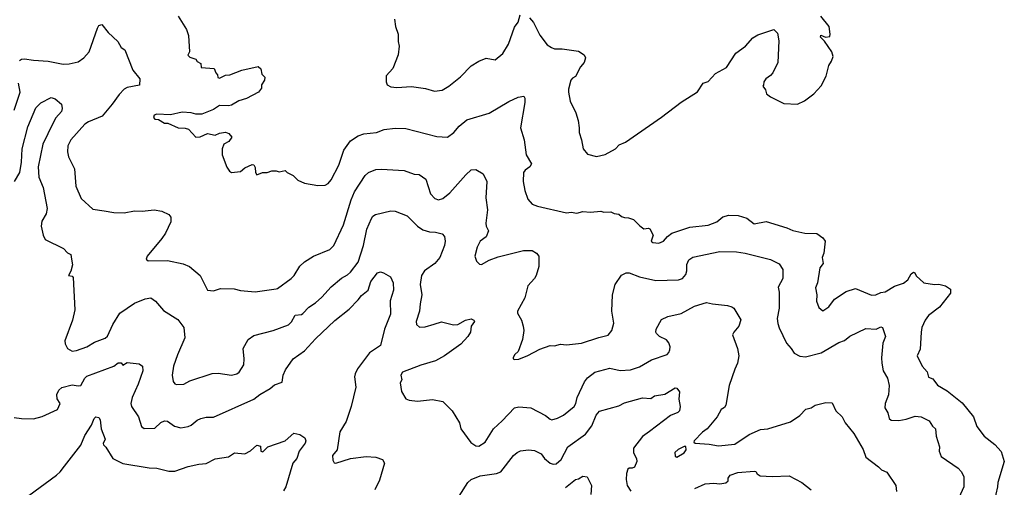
# Model space of a CAD drawing. Extents: x 1678759 to 1859541, y 384609 to 522867.
# Tile 422 of 466: x 1824413 to 1831024, y 463703 to 466842. Entities that reach past the tile are written whole.
import ezdxf

# ---------------------------------------------------------------- set-up
doc = ezdxf.new("R2010")
doc.units = 0

msp = doc.modelspace()

# ---------------------------------------------------------------- linework, layer by layer
at = {"layer": '0CON20XD'}
for points in [[(1825476.4, 466866.4), (1825533.3, 466775), (1825546.7, 466735), (1825552.5, 466625), (1825543, 466603), (1825555, 466590), (1825595, 466577.5), (1825605, 466560), (1825628.3, 466548.3), (1825631.7, 466521.7), (1825720, 466515), (1825730, 466485), (1825741.7, 466471.7), (1825743, 466453), (1825755, 466450), (1825795, 466470), (1825825, 466472.5), (1825905, 466502.5), (1826015, 466527.5), (1826031.7, 466511.7), (1826040, 466475), (1826060, 466455), (1826057.5, 466435), (1826037.5, 466405), (1826037, 466383), (1826017.5, 466355), (1825935, 466313.3), (1825885, 466297.5), (1825835, 466268.8), (1825815, 466263.8), (1825755, 466265.7), (1825715, 466238), (1825635, 466208), (1825595, 466208), (1825565, 466217.1), (1825505, 466222), (1825425, 466203.3), (1825335, 466206.7), (1825315, 466200), (1825312.5, 466185), (1825320, 466175), (1825345, 466172.5), (1825385, 466147.5), (1825407, 466147), (1825476.4, 466116.4), (1825525, 466113.3), (1825546.1, 466106.1), (1825595, 466052.5), (1825625, 466056.2), (1825675, 466077.5), (1825725, 466066.2), (1825755, 466080), (1825795, 466087.5), (1825818.3, 466078.3), (1825837, 466053), (1825817.5, 466025), (1825783.3, 466005), (1825773.3, 465975), (1825773.3, 465935), (1825805, 465852.5), (1825822.5, 465825), (1825835, 465816.7), (1825895, 465822.5), (1825925, 465846.7), (1825975, 465870), (1825985, 465867.5), (1825995, 465850), (1825997.5, 465815), (1826005, 465800), (1826043.9, 465816.1), (1826075, 465816.2), (1826105, 465826.2), (1826135, 465826.7), (1826155, 465820), (1826195, 465830), (1826210, 465815), (1826250, 465795), (1826280, 465765), (1826325, 465743.3), (1826415, 465728), (1826465, 465730), (1826485, 465742), (1826505, 465766), (1826555.5, 465865), (1826590, 465965), (1826635, 466027.8), (1826685, 466062.3), (1826724, 466076), (1826810, 466085), (1826860, 466105), (1826935, 466113.1), (1827005, 466111.4), (1827213.4, 466056.6), (1827285, 466053.1), (1827328, 466085), (1827365, 466127.5), (1827415, 466168.6), (1827565.4, 466214.6), (1827697.6, 466292.4), (1827759.1, 466320.9), (1827798.3, 466328.3), (1827805.9, 466315.9), (1827805.8, 466285), (1827775.6, 466115), (1827800, 466035), (1827813.1, 465935), (1827849.2, 465875), (1827838.8, 465855), (1827807.4, 465832.6), (1827795.8, 465815), (1827792.9, 465755), (1827804.4, 465694.4), (1827825.9, 465635.9), (1827855, 465603.3), (1827890, 465590), (1828085, 465544.2), (1828115, 465548.8), (1828155, 465543.3), (1828195, 465553.8), (1828245, 465548.8), (1828315, 465556.7), (1828335, 465550), (1828381.7, 465551.7), (1828405, 465540), (1828437, 465537), (1828455, 465520), (1828473, 465513), (1828501.7, 465511.7), (1828535, 465500), (1828577, 465457), (1828605, 465437.5), (1828635, 465442.5), (1828645, 465437.5), (1828666.7, 465395), (1828653.9, 465353.9), (1828665, 465346.7), (1828705, 465342.5), (1828736.7, 465355), (1828763, 465387), (1828791.9, 465408.1), (1828912.1, 465447.9), (1829035, 465463.1), (1829095, 465484.5), (1829135, 465519.1), (1829175, 465530), (1829236.7, 465526.7), (1829295, 465509.6), (1829345, 465471.1), (1829425, 465487.9), (1829563.4, 465443.4), (1829605, 465426.7), (1829685, 465408.1), (1829766.4, 465406.4), (1829806.6, 465376.6), (1829820.8, 465355), (1829811.5, 465275), (1829801.5, 465245), (1829808.9, 465205), (1829786.7, 465175), (1829769.4, 465075), (1829757.5, 465042.5), (1829764.6, 464995.4), (1829763.1, 464953.1), (1829779.3, 464909.3), (1829805, 464887.5), (1829845, 464913.3), (1829884.2, 464965.8), (1829962.7, 465017.3), (1830025, 465036.2), (1830133, 464993), (1830162.5, 464995), (1830195, 465010), (1830225, 465014.3), (1830286.4, 465053.6), (1830347.4, 465072.6), (1830376.7, 465095), (1830400, 465135), (1830415, 465146.7), (1830423, 465143), (1830432.5, 465122.5), (1830485, 465076), (1830555, 465064), (1830585, 465065.8), (1830630, 465055), (1830663.6, 465033.6), (1830663.8, 465005), (1830588.3, 464911.7), (1830515, 464855.7), (1830492.5, 464825), (1830470.8, 464775), (1830465.7, 464744.3), (1830460, 464630), (1830438.8, 464585), (1830473.3, 464515), (1830507.1, 464477.1), (1830515, 464442.5), (1830545, 464431.2), (1830575, 464388.8), (1830640.3, 464350.3), (1830740.5, 464270.5), (1830818, 464175), (1830840.7, 464110.7), (1830888.8, 464045), (1830960, 463990), (1831002.5, 463942.5), (1831024.3, 463875), (1830980, 463735), (1830978.8, 463705), (1830957, 463607)], [(1826930, 466845), (1826936.7, 466795), (1826953.3, 466745), (1826953.8, 466695), (1826961.2, 466665), (1826953.8, 466605), (1826918.8, 466515), (1826874, 466465), (1826873.3, 466425), (1826880, 466405), (1826905, 466392), (1826945, 466385.8), (1827045, 466392.9), (1827138.7, 466378.7), (1827198.8, 466361.2), (1827250.3, 466369.7), (1827295, 466395.8), (1827373, 466457), (1827445, 466531.2), (1827495, 466563.3), (1827545, 466582.5), (1827605, 466572.5), (1827657.5, 466615), (1827695, 466677.5), (1827735, 466792.5), (1827760, 466825), (1827773.3, 466875)], [(1827836.7, 466855), (1827862.1, 466822.1), (1827905, 466738.8), (1827955, 466673.8), (1827983.3, 466655), (1828005, 466645.8), (1828055, 466646), (1828165, 466631.2), (1828202.5, 466605), (1828212.5, 466585), (1828203.3, 466555), (1828178.8, 466525), (1828145, 466460), (1828125, 466450), (1828113.8, 466435), (1828098, 466375), (1828098.8, 466355), (1828110, 466295), (1828147.3, 466217.3), (1828162, 466165), (1828170.8, 466115), (1828169.2, 466085), (1828186.2, 466035), (1828196.2, 465975), (1828225, 465940), (1828285, 465924)], [(1828285, 465924), (1828345, 465936.2), (1828413.8, 465975), (1828439.3, 466000.7), (1828480.7, 466019.3), (1828723, 466187), (1828855, 466288.8), (1828965, 466357.5), (1829002.5, 466415), (1829035, 466426.7), (1829085, 466480), (1829159.5, 466520.5), (1829222.4, 466617.6), (1829286.2, 466665), (1829335, 466718.8), (1829369.7, 466740.3), (1829476.4, 466776.4), (1829501.7, 466751.7), (1829510.7, 466700.7), (1829503.8, 466555), (1829470, 466485), (1829453.9, 466466.1), (1829422.5, 466445), (1829410, 466425), (1829407, 466403), (1829402.5, 466395), (1829421.7, 466371.7), (1829427.5, 466345), (1829453.9, 466323.9), (1829545, 466280), (1829635, 466273.8), (1829682.3, 466297.7), (1829745.8, 466344.2), (1829795, 466396.7), (1829827.3, 466462.7), (1829846.1, 466533.9), (1829865, 466562.5), (1829876, 466595), (1829866.6, 466626.6), (1829817.5, 466697.5), (1829790, 466725), (1829793.3, 466736.7), (1829823.3, 466723.3), (1829851.7, 466728.3), (1829856.1, 466743.9), (1829848.8, 466795), (1829792.5, 466865)], [(1824412.4, 466567.6), (1824425, 466577.1), (1824445, 466579.1), (1824505, 466569.1), (1824605, 466563.5), (1824705, 466542.9), (1824745, 466544.5), (1824805, 466559.5), (1824844.1, 466585.9), (1824878.9, 466625), (1824935.5, 466784.5), (1824945, 466803.3), (1824965, 466810), (1825006.4, 466756.4), (1825072.5, 466695), (1825094, 466655), (1825119.5, 466639.5), (1825173.2, 466503.2), (1825220, 466445), (1825217.5, 466402.5), (1825135, 466385.5), (1825115.4, 466374.6), (1825080.6, 466339.4), (1825035, 466274.2), (1824965.8, 466195), (1824875, 466156.9), (1824849.8, 466140.2), (1824755.5, 466035), (1824737.3, 465995), (1824734.4, 465955), (1824740, 465920), (1824781.3, 465841.3), (1824790, 465725), (1824825, 465641.2), (1824905, 465570), (1824979.4, 465559.4), (1825045, 465546.9), (1825115, 465544.4), (1825185, 465559.4), (1825235, 465557.1), (1825315, 465564.2), (1825366.8, 465556.8), (1825415, 465533.8), (1825428, 465515), (1825427.1, 465485), (1825391.3, 465408.7), (1825367.6, 465372.4), (1825268.8, 465255), (1825262.5, 465235), (1825275, 465224), (1825405.7, 465224.3), (1825511.7, 465201.7), (1825553.8, 465185), (1825625, 465123.8), (1825675, 465026.7), (1825715, 465021.2), (1825762.3, 465037.7), (1825854.2, 465035.8), (1825895, 465024.4), (1825995, 465015.7), (1826135, 465034.2), (1826145, 465036.2), (1826236.2, 465105), (1826256, 465125), (1826293.8, 465186.2), (1826325, 465216.9), (1826385, 465253.1), (1826495, 465300), (1826521.4, 465325), (1826587.3, 465465), (1826638.3, 465631.7), (1826662.1, 465685), (1826732, 465795), (1826755, 465816), (1826805, 465835.8), (1826842.3, 465837.7), (1826995, 465829.2), (1827062.5, 465805), (1827095, 465802.5), (1827140.9, 465770.9), (1827172.4, 465672.4), (1827201.1, 465641.1), (1827225, 465633.1), (1827255, 465642.2), (1827300.7, 465679.3), (1827409.1, 465800.9)], [(1824377, 466235), (1824417.2, 466355), (1824406.2, 466415)], [(1824377.3, 465755), (1824413.5, 465816.5), (1824424.6, 465885), (1824430.4, 465975), (1824467.1, 466122.9), (1824521, 466249), (1824555, 466284.4), (1824625, 466318.6), (1824650.6, 466310.6), (1824693.8, 466275), (1824698.8, 466245), (1824692.9, 466225), (1824656.9, 466183.1), (1824635, 466145.8), (1824567.5, 466005), (1824537.5, 465855), (1824542.5, 465785), (1824571.8, 465715), (1824598.5, 465575), (1824590.7, 465539.3), (1824561.7, 465488.3), (1824558.1, 465455), (1824570, 465395), (1824585, 465366.7), (1824706.4, 465306.4), (1824735, 465277.5), (1824756.1, 465266.1), (1824760, 465235), (1824766.7, 465195), (1824757, 465153), (1824740, 465125), (1824765, 465120), (1824771.7, 465111.7), (1824784, 464895), (1824768.8, 464825), (1824716.2, 464685), (1824718, 464665), (1824735, 464633.3), (1824765, 464617.5), (1824795, 464620), (1824865, 464644.5), (1824915, 464676.4), (1824987, 464703), (1825002, 464718), (1825038.1, 464795), (1825085, 464872.5), (1825185, 464938.1), (1825255, 464966.9), (1825294.1, 464974.1), (1825325, 464951.2), (1825378.7, 464888.7), (1825475, 464830), (1825514.2, 464775), (1825522.9, 464705), (1825472.3, 464592.3), (1825445.6, 464515), (1825437.8, 464455), (1825443.2, 464413.2), (1825455, 464396.2), (1825465, 464392.5), (1825515, 464395.7), (1825555, 464416.7), (1825705, 464467.5), (1825745, 464468.8), (1825835, 464455.6), (1825871.2, 464465), (1825885.8, 464475), (1825918.6, 464525), (1825921.4, 464565), (1825914, 464635), (1825946.7, 464695), (1825985, 464721.2), (1826115, 464754.2), (1826217, 464793), (1826237.6, 464812.4), (1826262.1, 464857.9), (1826305, 464861.9), (1826315, 464868.6), (1826355, 464911.1), (1826399.3, 464940.7), (1826441.1, 464978.9), (1826505, 465047.5), (1826574, 465106), (1826615, 465128.5), (1826635, 465146.7), (1826686.2, 465215), (1826722.3, 465325), (1826743.6, 465436.4), (1826775, 465506.7), (1826785, 465523.3), (1826802.5, 465535), (1826905, 465557.5), (1826935, 465556), (1827014.5, 465524.5), (1827084.7, 465454.7), (1827120.5, 465430.5), (1827165, 465416.5), (1827205, 465415.6), (1827248.8, 465405), (1827265.6, 465385.6), (1827270.6, 465355), (1827265.7, 465325), (1827234, 465245), (1827200, 465205), (1827131.4, 465155), (1827110, 465125), (1827101.9, 465065), (1827114.4, 464995), (1827101.1, 464935), (1827097.8, 464885), (1827075.6, 464815), (1827077.5, 464795), (1827098.2, 464778.2), (1827135, 464779.6), (1827195, 464797.8), (1827245, 464813.5), (1827325, 464793.3), (1827354.4, 464795.6), (1827406.7, 464825), (1827445, 464834), (1827463.3, 464825), (1827466, 464815), (1827444.2, 464785), (1827440.8, 464745), (1827422.9, 464715), (1827375, 464664.4), (1827265, 464585.6), (1827205, 464551.1), (1827106.9, 464523.1), (1826983.8, 464475), (1826972.5, 464455), (1826980, 464425), (1826967.5, 464405), (1826976.2, 464345), (1827005, 464297.5), (1827027.7, 464287.7), (1827085, 464280.8), (1827185, 464292), (1827255, 464277.5), (1827317.5, 464215), (1827365.8, 464135), (1827374.4, 464094.4), (1827443, 464003), (1827475, 463981.2), (1827495, 463978.8), (1827537.5, 464005), (1827594, 464096), (1827652.2, 464147.8), (1827734.4, 464235.6), (1827765, 464242.5), (1827845, 464235.6), (1827943.8, 464185), (1827975, 464159.2), (1827985.9, 464155.9), (1828024.4, 464165.6), (1828065, 464185.8), (1828135.4, 464244.6), (1828146.7, 464265), (1828155.6, 464305), (1828205, 464411.4), (1828225, 464437.1), (1828273.8, 464475), (1828375, 464501.5), (1828445, 464487.3), (1828515, 464490.9), (1828575, 464511.4), (1828655, 464557.5), (1828760, 464595), (1828772.7, 464607.3), (1828778.8, 464625), (1828780, 464645), (1828772, 464672), (1828755, 464692.5), (1828708.8, 464715), (1828688.8, 464735), (1828683.8, 464745), (1828686, 464765), (1828721.9, 464828.1), (1828765, 464849.2), (1828855, 464869.4), (1828945, 464918.6), (1829025, 464944.2), (1829064.2, 464934.2), (1829165, 464923.8), (1829195, 464913.3), (1829207.5, 464905), (1829255.8, 464825.8), (1829241.2, 464785), (1829208.1, 464745), (1829200, 464725), (1829232, 464635), (1829240.8, 464585), (1829233.9, 464536.1), (1829213.8, 464495), (1829177.1, 464385), (1829154.3, 464255), (1829145, 464239.2), (1829124.2, 464225), (1829096, 464175), (1829029.2, 464095), (1828997.9, 464072.1), (1828941.2, 464015), (1828940, 464005), (1828948.8, 463998.8), (1829042.2, 463992.2), (1829105, 463980.6), (1829215, 463992.7), (1829312.2, 464057.8), (1829388.3, 464091.7), (1829435.7, 464094.3), (1829587.9, 464142.1), (1829651.2, 464185), (1829692.2, 464227.8), (1829727.5, 464235), (1829755, 464254), (1829825, 464271.2), (1829868.8, 464268.8), (1829892.5, 464215), (1829935, 464176.7), (1829955.8, 464135), (1830013.2, 464063.2), (1830075.6, 463955.6), (1830093.8, 463905), (1830180.3, 463840.3), (1830199.3, 463819.3), (1830235, 463803.3), (1830296.2, 463715), (1830300, 463675)], [(1827409.1, 465800.9), (1827445, 465834.2), (1827475, 465836), (1827525, 465806.7), (1827550.6, 465755), (1827542.2, 465645), (1827553.1, 465565), (1827541.9, 465475), (1827544.2, 465455), (1827560.8, 465425), (1827545.9, 465384.1), (1827505, 465354.2), (1827485, 465313.8), (1827470, 465255), (1827480, 465220), (1827501.2, 465201.2), (1827515, 465198), (1827565, 465227.1), (1827625, 465249.4), (1827795, 465292.5), (1827855, 465292), (1827884.3, 465274.3), (1827899.2, 465255), (1827898.6, 465185), (1827880, 465125), (1827869.4, 465105), (1827824.4, 465055), (1827804.3, 464975), (1827755.8, 464885), (1827755, 464872.5), (1827783.6, 464823.6), (1827793.3, 464785), (1827797.5, 464755), (1827790, 464695), (1827760, 464615), (1827737.5, 464595), (1827727.5, 464575), (1827727.5, 464565), (1827735, 464560), (1827763.6, 464563.6), (1827825, 464586.7), (1827905, 464630), (1827975, 464653.8), (1828005, 464652.5), (1828045, 464664), (1828085, 464660), (1828185, 464669.4), (1828300.8, 464709.2), (1828365.5, 464724.5), (1828389.2, 464755), (1828401.5, 464805), (1828388.8, 464885), (1828392.9, 464995), (1828411.4, 465065), (1828455, 465127.5), (1828485, 465142.9), (1828505, 465142.5), (1828575, 465115.5), (1828685, 465091.5), (1828837.5, 465095), (1828864.3, 465105), (1828885, 465130.8), (1828892, 465155), (1828891.7, 465198.3), (1828905, 465230), (1828932.6, 465247.4), (1829115, 465285.5), (1829225, 465283.3), (1829285, 465274.5), (1829455, 465231.9), (1829512.2, 465202.2), (1829536.2, 465165), (1829538, 465105), (1829505.8, 465045), (1829512.1, 465012.1), (1829511.5, 464905), (1829500, 464835), (1829503.1, 464803.1), (1829512, 464772), (1829561.2, 464671.2), (1829594.2, 464635), (1829612.7, 464602.7), (1829652.2, 464582.2), (1829688.3, 464578.3), (1829793.8, 464606.2), (1829913.8, 464675), (1829951.8, 464688.2), (1829987, 464717), (1830095, 464768.6), (1830165, 464764.5), (1830195, 464779.2), (1830205.8, 464775.8), (1830226.2, 464715), (1830209.2, 464670.8), (1830199.1, 464570.9), (1830201.1, 464535), (1830211.9, 464485), (1830240, 464435), (1830251.4, 464385), (1830247.6, 464322.4), (1830224, 464265), (1830221.2, 464235), (1830242.1, 464202.1), (1830251.9, 464165), (1830265, 464154.3), (1830315, 464151.4), (1830365, 464159.2), (1830425, 464180), (1830465, 464175.8), (1830519.4, 464149.4), (1830542.6, 464112.6), (1830563.3, 464095), (1830566, 464045), (1830588.8, 463975), (1830588, 463945), (1830600.3, 463910.3), (1830715, 463830), (1830735, 463808.8), (1830752, 463775), (1830752.9, 463705), (1830697.4, 463582.6)], [(1824375, 464172), (1824425, 464164), (1824505, 464162), (1824565, 464177.5), (1824666, 464225), (1824683.8, 464265), (1824665, 464297.5), (1824663.3, 464325), (1824675.8, 464355), (1824695, 464372.5), (1824765, 464390.6), (1824806.4, 464383.6), (1824823.6, 464386.4), (1824850.6, 464435), (1824865, 464449.4), (1825044.3, 464515.7), (1825075, 464538), (1825095, 464537.5), (1825105, 464523.3), (1825135, 464541.2), (1825215, 464532), (1825238.8, 464515), (1825239.4, 464485), (1825208.5, 464395), (1825167.8, 464305), (1825158.9, 464265), (1825163.1, 464245), (1825210.6, 464175), (1825231.5, 464111.5), (1825248.3, 464098.3), (1825321.5, 464098.5), (1825361.7, 464138.3), (1825385, 464148.6), (1825405, 464145.7), (1825453.4, 464113.4), (1825495, 464102.5), (1825545, 464111.4), (1825565, 464119.2), (1825605, 464152.5), (1825630, 464165), (1825665, 464174.4), (1825715, 464174.3), (1825986.1, 464293.9), (1826025, 464326.5), (1826095, 464365.8), (1826125, 464390.8), (1826175, 464408.8), (1826183.1, 464455), (1826197.8, 464492.2), (1826249.4, 464565), (1826325, 464618.8), (1826400.2, 464699.8), (1826528.3, 464821.7), (1826625, 464899.5), (1826685, 464961.9), (1826709.1, 464990.9), (1826753.3, 465026.7), (1826770.5, 465085), (1826815, 465142), (1826835, 465148.6), (1826855, 465143.1), (1826902.9, 465115), (1826921.8, 465075), (1826922.5, 465025), (1826901.3, 464955), (1826902.7, 464865), (1826862.9, 464765), (1826836.7, 464655), (1826761.4, 464605), (1826681.2, 464498.8), (1826665.6, 464465), (1826661.9, 464445), (1826670, 464375), (1826639.5, 464245), (1826604.3, 464145), (1826563.3, 464075), (1826544.3, 463955), (1826514, 463915), (1826516.2, 463885), (1826525, 463867.5), (1826535, 463863.8)], [(1827365, 463642.5), (1827422.5, 463735), (1827444.6, 463755.4), (1827505, 463778.9), (1827614.6, 463795.4), (1827643.8, 463806.2), (1827729.2, 463915), (1827753.8, 463936.2), (1827775, 463946.7), (1827830, 463955), (1827868.9, 463948.9), (1827915, 463927.5), (1827937.1, 463895), (1827975, 463864.4), (1827995, 463857.5), (1828015, 463860), (1828049.7, 463890.2), (1828092.9, 463975), (1828211.5, 464058.5), (1828253.8, 464115), (1828284.1, 464185.9), (1828306.3, 464213.7), (1828435, 464249.5), (1828475, 464268.9), (1828595, 464303.5), (1828651.4, 464298.6), (1828675, 464315.7), (1828745, 464328.6), (1828815, 464370), (1828825, 464367.5), (1828843.8, 464343.8), (1828838.6, 464295), (1828847.5, 464245), (1828844, 464215), (1828833.3, 464205), (1828782, 464185), (1828642.5, 464077.5), (1828595, 464042.5), (1828534.1, 463965.9), (1828533.8, 463935), (1828555.6, 463895), (1828558, 463875), (1828541.4, 463838.6), (1828525, 463830.8), (1828505, 463832), (1828495.6, 463824.4), (1828486.4, 463795), (1828484.6, 463754.6), (1828492.5, 463715), (1828516.6, 463676.6)], [(1824475, 463648), (1824660.8, 463785), (1824685, 463805.8), (1824714.7, 463845.3), (1824823.8, 463986.2), (1824849.4, 464050.6), (1824895, 464118.8), (1824912.7, 464165), (1824925, 464175.5), (1824945, 464170.8), (1824953.1, 464155), (1824960.8, 464095), (1824986, 464025), (1824973, 463997), (1824975, 463987.5), (1824991.9, 463971.9), (1825038.6, 463895), (1825105, 463862.2), (1825282.9, 463832.9), (1825335, 463830.6), (1825415, 463811.4), (1825455, 463810), (1825545, 463842.9), (1825615, 463858.1), (1825665, 463861.4), (1825725.5, 463894.5), (1825815, 463907.1), (1825855, 463934.4), (1825925, 463927.5), (1825963, 463947), (1826006, 463986), (1826029.3, 463979.3), (1826032, 463945), (1826045, 463941.2), (1826080, 463975), (1826195, 464015.6), (1826254, 464066), (1826295, 464057.8), (1826327.4, 464035), (1826334, 464015), (1826330.8, 463999.2), (1826290.6, 463945), (1826273.4, 463896.6), (1826247.8, 463865), (1826199.4, 463705), (1826185, 463678.6)], [(1828825, 463904), (1828874.2, 463935), (1828887.5, 463955), (1828886.2, 463976.2), (1828875, 463976.2), (1828835, 463955.8), (1828812.7, 463937.3), (1828815, 463912.5), (1828825, 463904)], [(1826535, 463863.8), (1826634.4, 463895.6), (1826740.3, 463909.7), (1826804.2, 463904.2), (1826848.3, 463888.3), (1826862.5, 463865), (1826828.8, 463751.2), (1826798, 463685)], [(1828078.3, 463701.7), (1828145, 463756), (1828165, 463760), (1828195, 463777.5), (1828223.3, 463773.3), (1828253.6, 463713.6), (1828248.8, 463655)], [(1828945.5, 463694.5), (1829015, 463726.9), (1829075, 463731.1), (1829115, 463725.6), (1829155, 463733.1), (1829169.2, 463745), (1829171.1, 463765), (1829184.4, 463785), (1829235, 463801.1), (1829345, 463811.2), (1829355, 463809.4), (1829365, 463792.5), (1829385, 463780.6), (1829464.5, 463774.5), (1829580.7, 463779.3), (1829665, 463733.8), (1829727.5, 463685)]]:
    msp.add_lwpolyline(points, dxfattribs=at)

doc.saveas('drawing.dxf')
